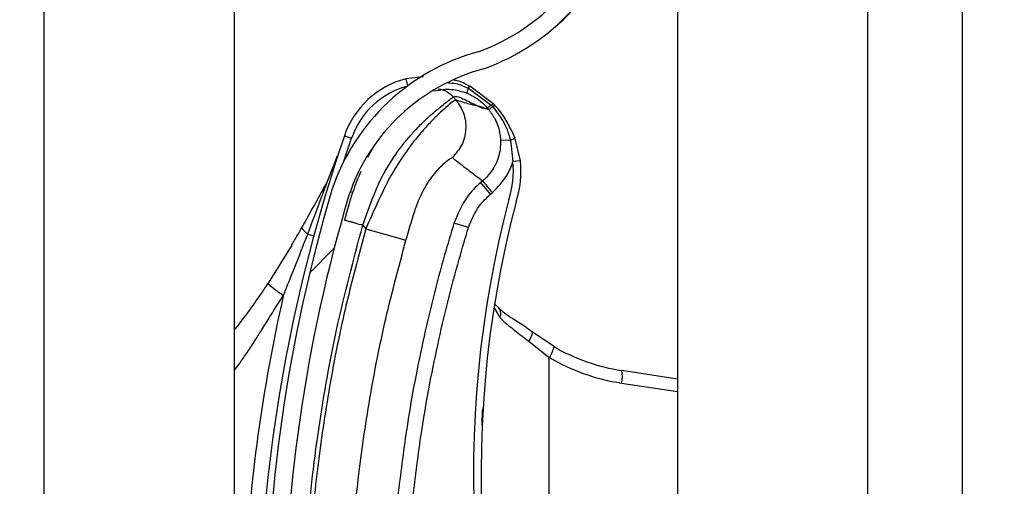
# Model space of a CAD drawing. Header units: inches. Extents: x 170 to 284, y 215 to 248.
# Tile 921 of 1056: x 235.429 to 235.5621, y 240.7016 to 240.7647. Entities that reach past the tile are written whole.
import ezdxf

# ---------------------------------------------------------------- set-up
doc = ezdxf.new("R2010")
doc.units = ezdxf.units.IN
doc.header["$LTSCALE"] = 0.25
doc.header["$MEASUREMENT"] = 0
doc.layers.add('ANNOTATIONS', color=1, linetype='Continuous')
doc.layers.add('LH TOP OF HOOD', color=7, linetype='Continuous')
doc.styles.add('ARIAL', font='arial.ttf', dxfattribs={"height": 0.09375})
doc.dimstyles.new('STANDARD$0', dxfattribs={"dimtxt": 0.09375, "dimasz": 0.09375, "dimexe": 0.03125, "dimexo": 0.046875, "dimgap": 0.09, "dimtad": 0, "dimtih": 1, "dimtoh": 1, "dimdec": 4, "dimzin": 0, "dimdsep": 46, "dimtxsty": 'ARIAL', "dimcen": 0.09, "dimadec": 0, "dimazin": 0, "dimtfac": 1, "dimtdec": 4, "dimtofl": 0, "dimtmove": 0, "dimatfit": 1, "dimfxl": 1, "dimtolj": 1, "dimtzin": 0, "dimarcsym": 0})

# ---------------------------------------------------------------- blocks, each defined once
blk = doc.blocks.new('*D70')
at = {"layer": 'ANNOTATIONS', "color": 0, "lineweight": -2, "transparency": 16777216}
for p, q in [((235.475871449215, 243.8427370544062), (236.9163148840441, 243.8427370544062)), ((236.8850648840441, 243.7489870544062), (236.8850648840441, 242.028811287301)), ((236.8850648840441, 239.873775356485), (236.8850648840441, 241.5939511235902)), ((236.1545398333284, 239.780025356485), (236.9163148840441, 239.780025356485))]:
    blk.add_line(p, q, dxfattribs=at)
at = {"layer": 'ANNOTATIONS', "color": 0, "transparency": 16777216}
for points in [[(236.8694398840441, 243.7489870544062), (236.9006898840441, 243.7489870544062), (236.8850648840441, 243.8427370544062)], [(236.8694398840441, 239.873775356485), (236.9006898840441, 239.873775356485), (236.8850648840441, 239.780025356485)]]:
    blk.add_solid(points, dxfattribs=at)
at = {"layer": 'defpoints', "color": 0, "transparency": 16777216}
for p in [(235.428996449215, 243.8427370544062), (236.1076648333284, 239.780025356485), (236.8850648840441, 239.780025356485)]:
    blk.add_point(p, dxfattribs=at)
at = {"layer": 'ANNOTATIONS', "color": 0, "transparency": 16777216, "insert": (236.8850648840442, 241.8113812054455), "char_height": 0.09375, "attachment_point": 5, "style": 'ARIAL'}
blk.add_mtext('\\A1;OPENING\\PHEIGHT', dxfattribs=at)

msp = doc.modelspace()

# ---------------------------------------------------------------- hatches: boundary and pattern name
at = {"layer": 'LH TOP OF HOOD'}
h = msp.add_hatch(dxfattribs=at)
h.set_pattern_fill('ANSI31', color=256, scale=0.34241245, angle=2.8e-322, style=0)
h.set_pattern_definition([(45, (225.4196035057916, 238.187647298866), (-0.03026527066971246, 0.03026527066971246), [])])
edge = h.paths.add_edge_path(flags=0)
edge.add_arc((235.4928707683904, 240.5890810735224), 0.001712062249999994, 450.0000000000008, 472.2104203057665)
edge.add_line((235.4922235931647, 240.5906661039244), (235.4913110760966, 240.5929009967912))
edge.add_arc((235.4928707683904, 240.5890810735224), 0.004126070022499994, 450, 472.2104203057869, ccw=False)
edge.add_arc((235.4928707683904, 240.5801783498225), 0.01302879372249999, 401.47616737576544, 450, ccw=False)
edge.add_arc((235.4886248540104, 240.5770281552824), 0.01830194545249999, 359.99999999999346, 400.061373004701, ccw=False)
edge.add_arc((235.4951649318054, 240.5770281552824), 0.01176186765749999, 292.1408576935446, 359.99999999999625, ccw=False)
edge.add_arc((235.4928707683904, 240.5802810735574), 0.01566536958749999, 235.25706803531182, 295.4307998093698, ccw=False)
edge.add_arc((235.4981096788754, 240.5883962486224), 0.02532140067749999, 212.8542481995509, 235.9809333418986, ccw=False)
edge.add_arc((235.4899602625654, 240.5820273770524), 0.01504902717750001, 172.1557183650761, 209.3146496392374, ccw=False)
edge.add_arc((235.5023898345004, 240.5806919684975), 0.02754708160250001, 453.3085031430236, 532.9325737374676, ccw=False)
edge.add_arc((235.4991369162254, 240.6167822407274), 0.008748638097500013, 280.9586189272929, 427.9414322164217)
edge.add_arc((235.5189966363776, 240.6791355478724), 0.05672062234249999, 179.5706357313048, 253.00989973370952, ccw=False)
edge.add_arc((235.6773283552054, 240.6803339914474), 0.2150521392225, 163.4260275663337, 180.2060536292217, ccw=False)
edge.add_arc((235.4985548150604, 240.7324834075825), 0.02884824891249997, 465.1588434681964, 521.4137567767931, ccw=False)
edge.add_arc((235.4812287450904, 240.7870297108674), 0.0284373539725, 290.1205938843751, 343.7190675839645)
edge.add_arc((235.4940692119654, 240.7828522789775), 0.01494630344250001, 345.2914408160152, 400.5471921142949)
edge.add_arc((235.4906450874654, 240.7810374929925), 0.0187470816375, 397.957874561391, 431.4396159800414)
edge.add_arc((235.4928707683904, 240.7858655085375), 0.0134739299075, 433.8775574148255, 472.2736457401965)
edge.add_arc((235.4903026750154, 240.7928849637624), 0.006011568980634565, 474.98253258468, 495.7175736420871)
edge.add_arc((235.5000956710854, 240.7856258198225), 0.01816498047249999, 500.8992600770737, 539.9999999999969)
edge.add_arc((235.4928707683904, 240.7856258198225), 0.01094007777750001, 539.9999999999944, 629.9999999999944)
edge.add_arc((235.4928707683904, 240.7765518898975), 0.001866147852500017, 269.9999999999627, 285.6422464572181)
edge.add_line((235.4933739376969, 240.77475485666), (235.4940248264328, 240.7724302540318))
edge.add_arc((235.4928707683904, 240.7765518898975), 0.004280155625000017, 269.9999999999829, 285.6422464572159, ccw=False)
edge.add_arc((235.4928707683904, 240.7856258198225), 0.01335408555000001, 179.9999999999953, 269.999999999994, ccw=False)
edge.add_arc((235.5000956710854, 240.7856258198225), 0.020578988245, 500.61135831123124, 539.9999999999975, ccw=False)
edge.add_arc((235.4903026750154, 240.7928849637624), 0.008425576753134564, 474.5776671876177, 496.4997109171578, ccw=False)
edge.add_arc((235.4928707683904, 240.7858655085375), 0.01588793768, 433.69030225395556, 472.47058069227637, ccw=False)
edge.add_arc((235.4906450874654, 240.7810374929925), 0.02116108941, 398.1045307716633, 431.5771717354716, ccw=False)
edge.add_arc((235.4940692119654, 240.7828522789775), 0.01736031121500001, 345.18024813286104, 400.3658533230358, ccw=False)
edge.add_arc((235.4812287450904, 240.7870297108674), 0.030851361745, 289.91815728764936, 343.77953759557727, ccw=False)
edge.add_arc((235.4985548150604, 240.7324834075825), 0.02643424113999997, 464.9417095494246, 521.3236131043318)
edge.add_arc((235.6773283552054, 240.6803339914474), 0.21263813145, 523.4376684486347, 540.2096895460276)
edge.add_arc((235.5189966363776, 240.6791355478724), 0.05430661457, 539.5566266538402, 613.1145348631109)
edge.add_arc((235.4991369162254, 240.6167822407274), 0.01116264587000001, 280.06103888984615, 428.529087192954, ccw=False)
edge.add_arc((235.5023898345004, 240.5806919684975), 0.02513307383, 452.9714001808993, 532.9706577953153)
edge.add_arc((235.4899602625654, 240.5820273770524), 0.01263501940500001, 532.0830472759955, 568.9826967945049)
edge.add_arc((235.4981096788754, 240.5883962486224), 0.022907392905, 213.0443063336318, 236.0197152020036)
edge.add_arc((235.4928707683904, 240.5802810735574), 0.01325136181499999, 235.1922404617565, 295.735249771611)
edge.add_arc((235.4951649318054, 240.5770281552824), 0.009347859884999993, 291.7225241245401, 359.9999999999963)
edge.add_arc((235.4886248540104, 240.5770281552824), 0.01588793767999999, 359.9999999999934, 399.952178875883)
edge.add_arc((235.4928707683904, 240.5801783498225), 0.01061478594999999, 401.6345013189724, 450.0000000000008)

# ---------------------------------------------------------------- linework, layer by layer
for p, q in [((235.5564384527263, 239.8275350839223), (235.5564384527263, 244.0802977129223)), ((235.5179170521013, 244.0327879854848), (235.5179170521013, 239.8681965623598)), ((235.5435979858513, 244.0327879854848), (235.5435979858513, 239.8275350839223)), ((235.5564384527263, 239.8275350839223), (235.5564384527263, 244.0327879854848)), ((235.4323139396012, 239.8275350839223), (235.4323139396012, 243.9380293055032)), ((235.4579948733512, 240.8792119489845), (235.4579948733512, 240.6868380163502)), ((235.4835819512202, 240.7569195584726), (235.481182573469, 240.7566700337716)), ((235.481182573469, 240.7566700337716), (235.4814363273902, 240.7557036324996)), ((235.489586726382, 240.755414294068), (235.489587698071, 240.7554138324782)), ((235.489587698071, 240.7554138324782), (235.4896498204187, 240.7553840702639)), ((235.4896498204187, 240.7553840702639), (235.4896506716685, 240.7553836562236)), ((235.4896506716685, 240.7553836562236), (235.4927543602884, 240.7530992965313)), ((235.489768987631, 240.7557041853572), (235.4897681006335, 240.7557046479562)), ((235.4898305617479, 240.7556718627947), (235.489768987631, 240.7557041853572)), ((235.4898314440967, 240.7556713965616), (235.4898305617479, 240.7556718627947)), ((235.492972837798, 240.7533477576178), (235.4898314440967, 240.7556713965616)), ((235.4879625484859, 240.7538122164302), (235.4876147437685, 240.7542235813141)), ((235.4894628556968, 240.7547267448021), (235.4894635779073, 240.7547264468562)), ((235.4923982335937, 240.7524963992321), (235.4914668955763, 240.7528289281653)), ((235.4927543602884, 240.7530992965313), (235.4929446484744, 240.7528936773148)), ((235.4728244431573, 240.7455283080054), (235.4738602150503, 240.748629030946)), ((235.4728884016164, 240.7489618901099), (235.4738602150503, 240.748629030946)), ((235.496685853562, 240.7455890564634), (235.4959352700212, 240.7487360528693)), ((235.4768228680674, 240.747470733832), (235.4760291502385, 240.7460319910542)), ((235.495332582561, 240.7483885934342), (235.4939989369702, 240.7483394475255)), ((235.495332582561, 240.7483885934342), (235.4956647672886, 240.7454768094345)), ((235.4706197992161, 240.7428460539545), (235.4719746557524, 240.7462350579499)), ((235.496685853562, 240.7455890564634), (235.4956647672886, 240.7454768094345)), ((235.4915840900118, 240.7428708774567), (235.4913360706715, 240.742661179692)), ((235.492661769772, 240.7410932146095), (235.4913360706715, 240.742661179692)), ((235.4736905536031, 240.741457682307), (235.4740189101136, 240.7413568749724)), ((235.492661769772, 240.7410932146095), (235.4929097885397, 240.7413029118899)), ((235.4753710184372, 240.7368889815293), (235.4757838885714, 240.7364006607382)), ((235.4896652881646, 240.7365533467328), (235.4877024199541, 240.7371559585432)), ((235.4679328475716, 240.7356807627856), (235.4687513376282, 240.7354589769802)), ((235.4757838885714, 240.7364006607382), (235.4812140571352, 240.7348525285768)), ((235.4657649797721, 240.7341854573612), (235.4625787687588, 240.7290589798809)), ((235.493229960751, 240.7262234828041), (235.4938234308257, 240.7256658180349)), ((235.4931195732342, 240.7256905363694), (235.493921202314, 240.7243852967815)), ((235.5012292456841, 240.7204646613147), (235.4981888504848, 240.7225319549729)), ((235.4978021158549, 240.7211877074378), (235.5005924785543, 240.7189844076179)), ((235.5005924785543, 240.653563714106), (235.5005924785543, 240.7189844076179)), ((235.5179170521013, 240.7160888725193), (235.5103797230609, 240.7172388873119)), ((235.5103449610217, 240.7155464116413), (235.5179170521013, 240.7143910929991))]:
    msp.add_line(p, q, dxfattribs=at)
at = {"layer": 'LH TOP OF HOOD', "flags": 128}
msp.add_lwpolyline([(235.4981888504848, 240.7225319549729), (235.4982449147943, 240.7224579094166), (235.4982704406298, 240.7223491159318), (235.4982647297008, 240.7222085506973), (235.4982279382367, 240.722040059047), (235.4981610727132, 240.7218482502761), (235.4980659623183, 240.721638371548), (235.4979452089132, 240.721416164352), (235.4978021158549, 240.7211877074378)], dxfattribs=at)
at = {"layer": 'LH TOP OF HOOD'}
for centre, radius, start, end in [((235.4812287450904, 240.7870297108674), 0.02843735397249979, 290.1205938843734, 343.7190675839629), ((235.4812287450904, 240.7870297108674), 0.03085136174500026, 289.91815728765, 343.7795375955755), ((235.4985548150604, 240.7324834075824), 0.02884824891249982, 105.1588434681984, 161.4137567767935), ((235.4985548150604, 240.7324834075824), 0.02643424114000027, 104.9417095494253, 161.3236131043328), ((235.4842262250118, 240.7450785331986), 0.01198443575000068, 104.7123854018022, 161.0929786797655), ((235.4842262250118, 240.7450785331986), 0.01095719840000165, 104.7123854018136, 161.0929786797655), ((235.491697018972, 240.7544465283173), 0.002251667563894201, 155.3939551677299, 172.8510957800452), ((235.4916996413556, 240.7544451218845), 0.002253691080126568, 155.3897650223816, 172.8291455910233), ((235.4909960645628, 240.7547357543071), 0.001564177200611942, 141.7256942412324, 154.2910519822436), ((235.4910005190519, 240.7547334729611), 0.001568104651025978, 141.754266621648, 154.2863466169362), ((235.4910992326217, 240.7546744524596), 0.001613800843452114, 141.8260927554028, 153.9140894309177), ((235.4910983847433, 240.7546747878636), 0.001611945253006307, 141.8104826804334, 153.9114578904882), ((235.6772931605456, 240.6789505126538), 0.2160622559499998, 161.092978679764, 176.5597220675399), ((235.4949804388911, 240.7496958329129), 0.001353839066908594, 285.0764398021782, 314.8519014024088), ((235.4837520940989, 240.7441672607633), 0.01198443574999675, 341.3410974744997, 6.273281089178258), ((235.4837520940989, 240.7441672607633), 0.01301167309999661, 341.502558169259, 6.27328108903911), ((235.6773283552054, 240.6803339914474), 0.2150521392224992, 163.4260275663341, 180.2060536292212), ((235.6773283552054, 240.6803339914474), 0.2126381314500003, 163.4376684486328, 180.2096895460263), ((235.6368884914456, 240.7032446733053), 0.146552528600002, 165.3406183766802, 202.0185750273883), ((235.6368884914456, 240.7032446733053), 0.1455252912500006, 165.3544246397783, 203.870550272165), ((235.6772931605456, 240.6789505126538), 0.2180957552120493, 167.1792232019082, 177.2535733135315), ((235.4929314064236, 240.7249143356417), 0.001122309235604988, 331.8758133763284, 39.94683461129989), ((235.4976674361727, 240.7211197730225), 0.003621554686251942, 323.8694765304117, 349.5782562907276), ((235.5143048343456, 240.7429645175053), 0.02602334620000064, 239.8373732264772, 261.3249484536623), ((235.5145283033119, 240.7429645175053), 0.02773540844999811, 239.8373732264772, 261.3249484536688), ((235.5070491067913, 240.7164607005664), 0.003420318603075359, 344.4956794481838, 13.15103634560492)]:
    msp.add_arc(centre, radius, start, end, dxfattribs=at)
for points, knots in [([(235.4897681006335, 240.7557046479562), (235.4892433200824, 240.7559828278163), (235.488552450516, 240.7563490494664), (235.4877900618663, 240.756476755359), (235.4876067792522, 240.7565074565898)], [0, 0, 0, 0, 0.7595942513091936, 1, 1, 1, 1]), ([(235.4850031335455, 240.755063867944), (235.4857945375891, 240.7551873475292), (235.4873121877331, 240.7554241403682), (235.4887667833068, 240.7549524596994), (235.4894628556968, 240.7547267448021)], [0, 0, 0, 0, 0.5214667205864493, 1, 1, 1, 1]), ([(235.4855767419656, 240.7552939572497), (235.4857668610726, 240.7552656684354), (235.4861622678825, 240.7552068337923), (235.4868992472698, 240.7549039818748), (235.4873328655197, 240.7544916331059), (235.4876147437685, 240.7542235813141)], [0, 0, 0, 0, 0.2447599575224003, 0.5090480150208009, 1, 1, 1, 1]), ([(235.4868710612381, 240.7561351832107), (235.4872412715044, 240.7561137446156), (235.4881897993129, 240.7560588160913), (235.4890576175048, 240.7556584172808), (235.489586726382, 240.755414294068)], [0, 0, 0, 0, 0.390299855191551, 1, 1, 1, 1]), ([(235.4753710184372, 240.7368889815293), (235.475846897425, 240.738245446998), (235.4767452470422, 240.740806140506), (235.4783606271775, 240.7442970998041), (235.4799630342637, 240.7467090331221), (235.4812950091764, 240.7484117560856), (235.4822098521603, 240.749455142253), (235.4830014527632, 240.7502836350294), (235.4836702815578, 240.7509435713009), (235.4844150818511, 240.7516386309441), (235.4852489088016, 240.7523643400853), (235.4863782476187, 240.7532723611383), (235.4873683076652, 240.7540322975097), (235.487537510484, 240.754163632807), (235.4876147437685, 240.7542235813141)], [0, 0, 0, 0, 0.130715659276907, 0.2467609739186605, 0.3577928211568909, 0.4170971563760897, 0.4791482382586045, 0.51771520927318, 0.5590896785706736, 0.6032945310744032, 0.6633484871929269, 0.735369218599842, 0.8792082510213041, 0.9999999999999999, 0.9999999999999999, 0.9999999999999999, 0.9999999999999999]), ([(235.4879625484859, 240.7538122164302), (235.4878831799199, 240.7537805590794), (235.4877218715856, 240.7537162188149), (235.4869333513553, 240.7530974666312), (235.4858723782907, 240.7521542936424), (235.4846420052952, 240.7509407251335), (235.4832342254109, 240.7493947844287), (235.4817591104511, 240.7475595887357), (235.4802690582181, 240.7454244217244), (235.4787407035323, 240.7428698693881), (235.4773045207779, 240.739793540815), (235.4762950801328, 240.7375412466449), (235.4757838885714, 240.7364006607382)], [0, 0, 0, 0, 0.1094013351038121, 0.2223468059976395, 0.3151791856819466, 0.4102231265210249, 0.5012749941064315, 0.5946006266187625, 0.6834485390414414, 0.7745330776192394, 0.8858211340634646, 1, 1, 1, 1]), ([(235.4879625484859, 240.7538122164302), (235.4883517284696, 240.7532363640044), (235.4891601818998, 240.7520401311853), (235.489419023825, 240.749815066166), (235.4888913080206, 240.7476376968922), (235.4879432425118, 240.7465479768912), (235.4874868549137, 240.7460233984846)], [0, 0, 0, 0, 0.2406941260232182, 0.4999999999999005, 0.7593058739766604, 1, 1, 1, 1]), ([(235.4876147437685, 240.7542235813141), (235.4877215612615, 240.7542632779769), (235.4879458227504, 240.7543466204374), (235.488547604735, 240.7541525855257), (235.489302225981, 240.7538045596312), (235.4901015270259, 240.7533903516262), (235.4908989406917, 240.7529832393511), (235.4913228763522, 240.7528251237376), (235.4915378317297, 240.752744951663)], [0, 0, 0, 0, 0.1574760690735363, 0.330618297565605, 0.4911886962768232, 0.6742546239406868, 0.834831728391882, 1, 1, 1, 1]), ([(235.4914668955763, 240.7528289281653), (235.491256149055, 240.7528871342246), (235.4906749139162, 240.7530476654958), (235.4896066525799, 240.753257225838), (235.4885859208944, 240.7536017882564), (235.4879625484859, 240.7538122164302)], [0, 0, 0, 0, 0.1812946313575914, 0.5000073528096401, 1, 1, 1, 1]), ([(235.4894635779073, 240.7547264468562), (235.4897431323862, 240.7545982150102), (235.4907760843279, 240.7541243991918), (235.4916702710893, 240.7533590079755), (235.4922046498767, 240.7527256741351), (235.4922046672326, 240.7527256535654)], [0, 0, 0, 0, 0.2706300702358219, 0.9999763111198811, 1, 1, 1, 1]), ([(235.4915378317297, 240.752744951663), (235.4916313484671, 240.7527193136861), (235.4918194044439, 240.7526677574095), (235.4920468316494, 240.7526552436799), (235.4921519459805, 240.7527024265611), (235.4922043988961, 240.7527259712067)], [0, 0, 0, 0, 0.3313600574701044, 0.6663431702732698, 0.9999999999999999, 0.9999999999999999, 0.9999999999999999, 0.9999999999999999]), ([(235.4922043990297, 240.7527259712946), (235.4922525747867, 240.7526689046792), (235.4923171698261, 240.7525923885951), (235.4923818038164, 240.7525158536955), (235.4923982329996, 240.7524963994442)], [0, 0, 0, 0, 0.7458120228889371, 0.9999999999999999, 0.9999999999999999, 0.9999999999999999, 0.9999999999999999]), ([(235.4927543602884, 240.7530992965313), (235.4927345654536, 240.7530840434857), (235.4926156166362, 240.7529923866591), (235.492431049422, 240.7528554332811), (235.4922561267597, 240.75273731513), (235.4922218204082, 240.7527295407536), (235.4922046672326, 240.7527256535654)], [0, 0, 0, 0, 0.06239373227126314, 0.3749291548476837, 0.6874645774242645, 1, 1, 1, 1]), ([(235.492395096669, 240.7525001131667), (235.492395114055, 240.7525000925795), (235.4927301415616, 240.7521033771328), (235.4934142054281, 240.7510696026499), (235.4939048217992, 240.7496099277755), (235.4939782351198, 240.7486189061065), (235.4939989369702, 240.7483394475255)], [0, 0, 0, 0, 1.782673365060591e-05, 0.3435204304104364, 0.8148790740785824, 1, 1, 1, 1]), ([(235.4929446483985, 240.7528936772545), (235.4929247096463, 240.7528778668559), (235.4928049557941, 240.7527829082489), (235.4926197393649, 240.7526398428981), (235.4924458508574, 240.7525139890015), (235.4924141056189, 240.7525022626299), (235.4923982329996, 240.7524963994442)], [0, 0, 0, 0, 0.06242876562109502, 0.3749525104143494, 0.6874762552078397, 0.9999999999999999, 0.9999999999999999, 0.9999999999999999, 0.9999999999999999]), ([(235.4929448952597, 240.752893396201), (235.4936531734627, 240.7519651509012), (235.4947066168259, 240.7505845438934), (235.4951780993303, 240.7489305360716), (235.495332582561, 240.7483885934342)], [0, 0, 0, 0, 0.6723457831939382, 1, 1, 1, 1]), ([(235.4931778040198, 240.7531371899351), (235.4931777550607, 240.7531372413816), (235.4931102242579, 240.7532082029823), (235.493041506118, 240.7532780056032), (235.492972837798, 240.7533477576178)], [0, 0, 0, 0, 0.0007249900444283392, 0.9999999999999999, 0.9999999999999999, 0.9999999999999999, 0.9999999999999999]), ([(235.4959352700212, 240.7487360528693), (235.4953219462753, 240.7500317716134), (235.4945713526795, 240.7516174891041), (235.4933932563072, 240.7529022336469), (235.493177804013, 240.7531371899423)], [0, 0, 0, 0, 0.8171182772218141, 1, 1, 1, 1]), ([(235.4939989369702, 240.7483394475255), (235.4939996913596, 240.7483171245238), (235.494026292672, 240.7475299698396), (235.4938017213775, 240.7459584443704), (235.4928461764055, 240.7441218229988), (235.4919669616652, 240.7431947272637), (235.4915839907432, 240.7428707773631), (235.4915839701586, 240.7428707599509)], [0, 0, 0, 0, 0.0108740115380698, 0.3834398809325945, 0.7558119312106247, 0.9999868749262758, 1, 1, 1, 1]), ([(235.48239348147, 240.7387858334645), (235.4823934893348, 240.7387858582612), (235.4825073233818, 240.7391447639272), (235.4830067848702, 240.7405509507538), (235.4841813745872, 240.7427536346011), (235.4857161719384, 240.7446568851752), (235.4870615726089, 240.7458685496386), (235.4873352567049, 240.7459682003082), (235.4874868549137, 240.7460233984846)], [0, 0, 0, 0, 4.497367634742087e-06, 0.06509473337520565, 0.2616701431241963, 0.4753105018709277, 0.7093656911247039, 0.9999999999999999, 0.9999999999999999, 0.9999999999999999, 0.9999999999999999]), ([(235.4874868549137, 240.7460233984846), (235.4881600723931, 240.7454942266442), (235.4895065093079, 240.7444358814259), (235.4908914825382, 240.7433924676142), (235.4915839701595, 240.7428707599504)], [0, 0, 0, 0, 0.4999992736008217, 1, 1, 1, 1]), ([(235.4929097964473, 240.7413029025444), (235.4936115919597, 240.7420212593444), (235.4947737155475, 240.7432108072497), (235.4954486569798, 240.7447843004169), (235.4956538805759, 240.7454419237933), (235.4956647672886, 240.7454768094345)], [0, 0, 0, 0, 0.5907811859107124, 0.9782917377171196, 1, 1, 1, 1]), ([(235.4751017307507, 240.744158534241), (235.4747273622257, 240.7432407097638), (235.4738708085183, 240.741140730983), (235.4732512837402, 240.7388735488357), (235.4729025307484, 240.7375972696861)], [0, 0, 0, 0, 0.4370636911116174, 1, 1, 1, 1]), ([(235.4671610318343, 240.7365956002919), (235.4680320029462, 240.7381358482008), (235.4691948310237, 240.7401922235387), (235.4703339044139, 240.7423136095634), (235.4706197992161, 240.7428460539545)], [0, 0, 0, 0, 0.7490110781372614, 1, 1, 1, 1]), ([(235.4679328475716, 240.7356807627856), (235.4685612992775, 240.7373456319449), (235.4694615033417, 240.7397304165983), (235.4703512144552, 240.7421236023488), (235.4706197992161, 240.7428460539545)], [0, 0, 0, 0, 0.6981213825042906, 1, 1, 1, 1]), ([(235.4913360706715, 240.742661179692), (235.4913360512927, 240.7426611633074), (235.4906421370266, 240.7420744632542), (235.4890673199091, 240.7404509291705), (235.4882093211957, 240.7383796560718), (235.4877024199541, 240.7371559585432)], [0, 0, 0, 0, 1.142795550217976e-05, 0.409211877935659, 1, 1, 1, 1]), ([(235.4896652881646, 240.7365533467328), (235.4900769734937, 240.7375705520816), (235.4907745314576, 240.7392941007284), (235.4921131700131, 240.7405702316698), (235.492661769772, 240.7410932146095)], [0, 0, 0, 0, 0.5901808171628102, 1, 1, 1, 1]), ([(235.4812140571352, 240.7348525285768), (235.4816015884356, 240.7361771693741), (235.4819891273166, 240.7375018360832), (235.4823934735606, 240.7387858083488), (235.48239348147, 240.7387858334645)], [0, 0, 0, 0, 0.999980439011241, 1, 1, 1, 1]), ([(235.4657629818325, 240.7341820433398), (235.4657629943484, 240.7341820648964), (235.4660272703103, 240.7346372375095), (235.4664949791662, 240.7354372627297), (235.4669618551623, 240.7362463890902), (235.4671610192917, 240.7365955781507), (235.4671610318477, 240.7365956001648)], [0, 0, 0, 0, 2.704369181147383e-05, 0.571031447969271, 0.9999729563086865, 1, 1, 1, 1]), ([(235.4679328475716, 240.7356807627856), (235.4678016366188, 240.7357925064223), (235.4675362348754, 240.7360185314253), (235.4672826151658, 240.736308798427), (235.4671783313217, 240.7364937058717), (235.4671643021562, 240.7365763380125), (235.4671610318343, 240.7365956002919)], [0, 0, 0, 0, 0.2979480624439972, 0.6026626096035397, 0.907377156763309, 1, 1, 1, 1]), ([(235.4672588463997, 240.6798624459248), (235.4673576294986, 240.6846178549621), (235.4675557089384, 240.6941533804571), (235.4691652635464, 240.7084623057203), (235.4716220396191, 240.7227718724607), (235.4741193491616, 240.7321757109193), (235.4753710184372, 240.7368889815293)], [0, 0, 0, 0, 0.2468628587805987, 0.4950083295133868, 0.7468945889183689, 1, 1, 1, 1]), ([(235.4729025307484, 240.7375972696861), (235.4729355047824, 240.7375878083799), (235.4729862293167, 240.7375732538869), (235.4732940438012, 240.7374849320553), (235.4736126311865, 240.7373935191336), (235.4740080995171, 240.737280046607), (235.4745828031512, 240.7371151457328), (235.4750604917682, 240.7369780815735), (235.4753710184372, 240.7368889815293)], [0, 0, 0, 0, 0.2394568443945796, 0.3683606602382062, 0.5000000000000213, 0.6316393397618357, 0.7605431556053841, 0.9999999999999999, 0.9999999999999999, 0.9999999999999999, 0.9999999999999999]), ([(235.4877024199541, 240.7371559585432), (235.4872743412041, 240.7357266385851), (235.4856894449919, 240.7304347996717), (235.4833942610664, 240.7211367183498), (235.4813276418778, 240.7102273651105), (235.4804763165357, 240.7032150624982), (235.4801128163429, 240.7002209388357)], [0, 0, 0, 0, 0.1185397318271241, 0.4388752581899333, 0.7604101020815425, 1, 1, 1, 1]), ([(235.4821542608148, 240.700000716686), (235.4825139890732, 240.7029638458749), (235.4833546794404, 240.7098887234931), (235.4853985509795, 240.7206853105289), (235.4876688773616, 240.7298874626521), (235.4892416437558, 240.7351388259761), (235.4896652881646, 240.7365533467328)], [0, 0, 0, 0, 0.2395900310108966, 0.5599255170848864, 0.8814604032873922, 0.9999999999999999, 0.9999999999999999, 0.9999999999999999, 0.9999999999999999]), ([(235.4646347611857, 240.7273464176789), (235.4651576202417, 240.7286377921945), (235.466280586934, 240.7314113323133), (235.4673574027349, 240.7341938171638), (235.4679328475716, 240.7356807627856)], [0, 0, 0, 0, 0.4656051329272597, 1, 1, 1, 1]), ([(235.4757838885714, 240.7364006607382), (235.4748098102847, 240.7327704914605), (235.472858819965, 240.7254995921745), (235.4706805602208, 240.714418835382), (235.469069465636, 240.7032362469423), (235.4680587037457, 240.6922675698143), (235.4678640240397, 240.6850197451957), (235.4677705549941, 240.6815399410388)], [0, 0, 0, 0, 0.2027568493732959, 0.4061035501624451, 0.6088604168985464, 0.8122072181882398, 1, 1, 1, 1]), ([(235.4734166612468, 240.6814702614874), (235.4734166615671, 240.6814702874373), (235.4734584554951, 240.6848566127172), (235.4737215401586, 240.6919033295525), (235.4746734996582, 240.7025765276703), (235.4762481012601, 240.7134525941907), (235.4783665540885, 240.7242399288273), (235.480264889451, 240.7313149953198), (235.4812140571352, 240.7348525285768)], [0, 0, 0, 0, 1.439079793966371e-06, 0.18779232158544, 0.3908439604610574, 0.5938956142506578, 0.7969478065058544, 1, 1, 1, 1]), ([(235.4625787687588, 240.7290589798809), (235.4621565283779, 240.7284314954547), (235.4613155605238, 240.7271817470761), (235.4599583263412, 240.7252906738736), (235.4588589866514, 240.723803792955), (235.4581685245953, 240.7229371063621), (235.4579948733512, 240.7227191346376)], [0, 0, 0, 0, 0.2874979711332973, 0.5726040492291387, 0.8925098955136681, 0.9999999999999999, 0.9999999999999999, 0.9999999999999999, 0.9999999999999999]), ([(235.4646347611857, 240.7273464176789), (235.4643440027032, 240.7275517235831), (235.4637452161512, 240.7279745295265), (235.4630561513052, 240.7285157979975), (235.4626144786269, 240.7289163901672), (235.4625904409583, 240.7290123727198), (235.4625787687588, 240.7290589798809)], [0, 0, 0, 0, 0.2427897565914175, 0.5000000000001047, 0.7572102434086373, 1, 1, 1, 1]), ([(235.4579948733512, 240.7172345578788), (235.4582157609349, 240.7175227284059), (235.4587915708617, 240.7182739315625), (235.4596915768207, 240.7195852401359), (235.4606664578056, 240.7210652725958), (235.4616625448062, 240.7226466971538), (235.4627387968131, 240.7243776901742), (235.4637487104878, 240.7259855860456), (235.4644132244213, 240.7270061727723), (235.4646347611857, 240.7273464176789)], [0, 0, 0, 0, 0.09019872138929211, 0.2351300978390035, 0.3944108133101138, 0.5296508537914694, 0.6982639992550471, 0.8994067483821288, 1, 1, 1, 1]), ([(235.4937837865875, 240.7256475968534), (235.494127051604, 240.7253632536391), (235.4948670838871, 240.7247502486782), (235.4964284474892, 240.7237749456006), (235.4976758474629, 240.7229960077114), (235.4982965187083, 240.7224348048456), (235.4983569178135, 240.7223801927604)], [0, 0, 0, 0, 0.2839420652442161, 0.6121401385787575, 0.9622563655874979, 1, 1, 1, 1]), ([(235.493921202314, 240.7243852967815), (235.4940512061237, 240.7242516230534), (235.494640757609, 240.7236454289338), (235.4959334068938, 240.7226877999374), (235.4971734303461, 240.7216923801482), (235.4978021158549, 240.7211877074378)], [0, 0, 0, 0, 0.1223980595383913, 0.5550603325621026, 1, 1, 1, 1]), ([(235.4914962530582, 240.7098408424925), (235.4915061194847, 240.7101458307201), (235.4915302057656, 240.7108903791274), (235.4915734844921, 240.7116346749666), (235.49159903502, 240.7120740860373)], [0, 0, 0, 0, 0.4096284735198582, 0.9999999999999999, 0.9999999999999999, 0.9999999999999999, 0.9999999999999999])]:
    msp.add_open_spline(points, degree=3, knots=knots, dxfattribs=at)
for points in [[(235.492972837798, 240.7533477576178), (235.4929713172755, 240.7533433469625), (235.4929682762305, 240.7533345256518), (235.4929244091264, 240.7532825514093), (235.4928554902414, 240.7532062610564), (235.4927880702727, 240.753134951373), (235.4927543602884, 240.7530992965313)], [(235.4931777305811, 240.7531372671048), (235.4931756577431, 240.7531332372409), (235.4931715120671, 240.7531251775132), (235.4931243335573, 240.7530743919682), (235.4930511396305, 240.752999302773), (235.4929801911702, 240.7529288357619), (235.4929447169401, 240.7528936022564)], [(235.4929100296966, 240.7413030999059), (235.4927399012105, 240.7415041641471), (235.4923996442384, 240.7419062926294), (235.4919671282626, 240.7424174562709), (235.4916582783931, 240.7427824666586), (235.491608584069, 240.7428411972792), (235.491583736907, 240.7428705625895)]]:
    msp.add_open_spline(points, degree=3, dxfattribs=at)

# ---------------------------------------------------------------- dimensions: what is measured, and where the dimension line sits
at = {"layer": 'ANNOTATIONS'}
dim = msp.add_linear_dim(base=(236.8850648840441, 239.780025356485), p1=(235.4289964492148, 243.8427370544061), p2=(236.1076648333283, 239.7800253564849), angle=90, text='OPENING\\PHEIGHT', dimstyle='STANDARD$0', dxfattribs=at)
dim.commit()
dim.dimension.update_dxf_attribs({"geometry": '*D70', "text_midpoint": (236.8850648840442, 241.8113812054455)})

doc.saveas('drawing.dxf')
